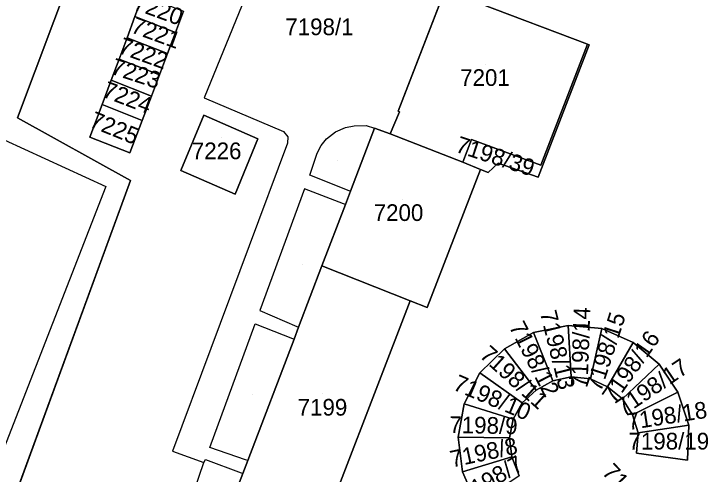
# Model space of a CAD drawing. Extents: x -266199 to -261993, y -1239047 to -1235108.
# Drawn here: x -263650.7 to -263567.5, y -1236600.9 to -1236545.7 of the extents above; entities that cross this region are included whole.
import ezdxf

# ---------------------------------------------------------------- set-up
doc = ezdxf.new("R2010")
doc.units = 0
for name, color, linetype in [('body_kn', 7, 'Continuous'), ('kladpar_druhypozemkov', 7, 'Continuous'), ('kladpar_hranice', 7, 'Continuous'), ('kladpar_parcelnecisla', 7, 'Continuous'), ('kladpar_plochy', 7, 'Continuous'), ('zappar_hrandruhpozemk', 7, 'Continuous')]:
    doc.layers.add(name, color=color, linetype=linetype)

msp = doc.modelspace()

# ---------------------------------------------------------------- linework, layer by layer
at = {"layer": 'body_kn'}
for p, q in [((-263636.19, -1236546.03), (-263636.19, -1236546.03)), ((-263636.19, -1236546.03), (-263636.19, -1236546.03)), ((-263631.33, -1236547.93), (-263631.33, -1236547.93)), ((-263637.14, -1236548.59), (-263637.14, -1236548.59)), ((-263637.14, -1236548.59), (-263637.14, -1236548.59)), ((-263581.95, -1236549.35), (-263581.95, -1236549.35)), ((-263581.74, -1236549.43), (-263581.74, -1236549.43)), ((-263581.74, -1236549.43), (-263581.74, -1236549.43)), ((-263632.29, -1236550.48), (-263632.29, -1236550.48)), ((-263638.09, -1236551.13), (-263638.09, -1236551.13)), ((-263638.09, -1236551.13), (-263638.09, -1236551.13)), ((-263633.26, -1236553.03), (-263633.26, -1236553.03)), ((-263639.04, -1236553.68), (-263639.04, -1236553.68)), ((-263639.04, -1236553.68), (-263639.04, -1236553.68)), ((-263634.22, -1236555.58), (-263634.22, -1236555.58)), ((-263627.88, -1236555.78), (-263627.88, -1236555.78)), ((-263640.13, -1236556.58), (-263640.13, -1236556.58)), ((-263640.13, -1236556.58), (-263640.13, -1236556.58)), ((-263627.93, -1236557.85), (-263627.93, -1236557.85)), ((-263604.64, -1236557.36), (-263604.64, -1236557.36)), ((-263604.49, -1236557.45), (-263604.49, -1236557.45)), ((-263650.28, -1236558.18), (-263650.28, -1236558.18)), ((-263635.32, -1236558.48), (-263635.32, -1236558.48)), ((-263610.96, -1236559.35), (-263610.96, -1236559.35)), ((-263609.94, -1236559.12), (-263609.94, -1236559.12)), ((-263608.5, -1236559.11), (-263608.5, -1236559.11)), ((-263607.48, -1236559.42), (-263607.48, -1236559.42)), ((-263641.58, -1236560.48), (-263641.58, -1236560.48)), ((-263618.39, -1236559.81), (-263618.39, -1236559.81)), ((-263617.89, -1236560.44), (-263617.89, -1236560.44)), ((-263612.14, -1236559.84), (-263612.14, -1236559.84)), ((-263605.62, -1236560.1), (-263605.62, -1236560.1)), ((-263605.62, -1236560.1), (-263605.62, -1236560.1)), ((-263621.47, -1236560.67), (-263621.47, -1236560.67)), ((-263617.92, -1236561.19), (-263617.92, -1236561.19)), ((-263613.25, -1236560.67), (-263613.25, -1236560.67)), ((-263595.86, -1236560.77), (-263595.86, -1236560.77)), ((-263613.87, -1236561.5), (-263613.87, -1236561.5)), ((-263636.8, -1236562.38), (-263636.8, -1236562.38)), ((-263636.8, -1236562.38), (-263636.8, -1236562.38)), ((-263614.37, -1236562.42), (-263614.37, -1236562.42)), ((-263596.88, -1236563.5), (-263596.88, -1236563.5)), ((-263592.67, -1236563.6), (-263592.67, -1236563.6)), ((-263587.56, -1236563.83), (-263587.56, -1236563.83)), ((-263630.68, -1236564.47), (-263630.68, -1236564.47)), ((-263630.68, -1236564.47), (-263630.68, -1236564.47)), ((-263594.77, -1236564.35), (-263594.77, -1236564.35)), ((-263593.85, -1236564.72), (-263593.85, -1236564.72)), ((-263615.22, -1236565.04), (-263615.22, -1236565.04)), ((-263587.88, -1236565.27), (-263587.88, -1236565.27)), ((-263639.69, -1236566.39), (-263639.69, -1236566.39)), ((-263636.73, -1236565.67), (-263636.73, -1236565.67)), ((-263615.88, -1236566.66), (-263615.88, -1236566.66)), ((-263610.52, -1236566.9), (-263610.52, -1236566.9)), ((-263610.36, -1236566.96), (-263610.36, -1236566.96)), ((-263610.36, -1236566.96), (-263610.36, -1236566.96)), ((-263624.19, -1236567.31), (-263624.19, -1236567.31)), ((-263611.2, -1236568.48), (-263611.2, -1236568.48)), ((-263610.97, -1236568.57), (-263610.97, -1236568.57)), ((-263610.97, -1236568.57), (-263610.97, -1236568.57)), ((-263613.78, -1236575.91), (-263613.78, -1236575.91)), ((-263613.78, -1236575.91), (-263613.78, -1236575.91)), ((-263603.22, -1236580.08), (-263603.22, -1236580.08)), ((-263621.23, -1236581.24), (-263621.23, -1236581.24)), ((-263601.17, -1236580.89), (-263601.17, -1236580.89)), ((-263621.8, -1236582.87), (-263621.8, -1236582.87)), ((-263616.81, -1236583.17), (-263616.81, -1236583.17)), ((-263616.59, -1236583.27), (-263616.59, -1236583.27)), ((-263584.28, -1236583.07), (-263584.28, -1236583.07)), ((-263584.28, -1236583.07), (-263584.28, -1236583.07)), ((-263580.23, -1236583.43), (-263580.23, -1236583.43)), ((-263580.23, -1236583.43), (-263580.23, -1236583.43)), ((-263617.3, -1236584.62), (-263617.3, -1236584.62)), ((-263617.13, -1236584.69), (-263617.13, -1236584.69)), ((-263588.43, -1236583.9), (-263588.43, -1236583.9)), ((-263588.43, -1236583.9), (-263588.43, -1236583.9)), ((-263576.49, -1236585.1), (-263576.49, -1236585.1)), ((-263576.49, -1236585.1), (-263576.49, -1236585.1)), ((-263591.9, -1236585.85), (-263591.9, -1236585.85)), ((-263591.9, -1236585.85), (-263591.9, -1236585.85)), ((-263573.37, -1236587.68), (-263573.37, -1236587.68)), ((-263573.37, -1236587.68), (-263573.37, -1236587.68)), ((-263594.85, -1236588.72), (-263594.85, -1236588.72)), ((-263594.85, -1236588.72), (-263594.85, -1236588.72)), ((-263586.11, -1236589.69), (-263586.11, -1236589.69)), ((-263583.91, -1236589.21), (-263583.91, -1236589.21)), ((-263581.59, -1236589.43), (-263581.59, -1236589.43)), ((-263579.58, -1236590.4), (-263579.58, -1236590.4)), ((-263588.13, -1236590.81), (-263588.13, -1236590.81)), ((-263571.12, -1236591.03), (-263571.12, -1236591.03)), ((-263571.12, -1236591.03), (-263571.12, -1236591.03)), ((-263577.76, -1236591.82), (-263577.76, -1236591.82)), ((-263596.72, -1236592.44), (-263596.72, -1236592.44)), ((-263596.72, -1236592.44), (-263596.72, -1236592.44)), ((-263589.78, -1236592.31), (-263589.78, -1236592.31)), ((-263576.58, -1236593.77), (-263576.58, -1236593.77)), ((-263590.88, -1236594.26), (-263590.88, -1236594.26)), ((-263569.82, -1236595), (-263569.82, -1236595)), ((-263569.82, -1236595), (-263569.82, -1236595)), ((-263575.88, -1236595.93), (-263575.88, -1236595.93)), ((-263597.46, -1236596.43), (-263597.46, -1236596.43)), ((-263597.46, -1236596.43), (-263597.46, -1236596.43)), ((-263591.29, -1236596.53), (-263591.29, -1236596.53)), ((-263627.2, -1236597.66), (-263627.2, -1236597.66)), ((-263631.68, -1236598.1), (-263631.68, -1236598.1)), ((-263591.01, -1236598.78), (-263591.01, -1236598.78)), ((-263576.07, -1236598.34), (-263576.07, -1236598.34)), ((-263627.93, -1236599.46), (-263627.93, -1236599.46)), ((-263627.93, -1236599.46), (-263627.93, -1236599.46)), ((-263627.73, -1236599.12), (-263627.73, -1236599.12)), ((-263622.93, -1236599.13), (-263622.93, -1236599.13)), ((-263622.68, -1236599.22), (-263622.68, -1236599.22)), ((-263622.68, -1236599.22), (-263622.68, -1236599.22)), ((-263569.99, -1236599.2), (-263569.99, -1236599.2)), ((-263623.48, -1236600.69), (-263623.48, -1236600.69)), ((-263623.27, -1236600.77), (-263623.27, -1236600.77)), ((-263596.93, -1236600.58), (-263596.93, -1236600.58)), ((-263596.93, -1236600.58), (-263596.93, -1236600.58))]:
    msp.add_line(p, q, dxfattribs=at)
at = {"layer": 'kladpar_druhypozemkov'}
for p, q in [((-263614.55, -1236546.58), (-263614.55, -1236546.58)), ((-263633.96, -1236547.37), (-263633.96, -1236547.37)), ((-263635, -1236550.08), (-263635, -1236550.08)), ((-263594.16, -1236551.75), (-263594.16, -1236551.75)), ((-263636.03, -1236552.55), (-263636.03, -1236552.55)), ((-263636.83, -1236555.03), (-263636.83, -1236555.03)), ((-263638.02, -1236558.22), (-263638.02, -1236558.22)), ((-263625.85, -1236560.53), (-263625.85, -1236560.53)), ((-263593.27, -1236562.18), (-263593.27, -1236562.18)), ((-263611.94, -1236563.27), (-263611.94, -1236563.27)), ((-263604.08, -1236567.93), (-263604.08, -1236567.93)), ((-263616.16, -1236575.71), (-263616.16, -1236575.71)), ((-263584.8, -1236586.13), (-263584.8, -1236586.13)), ((-263583.53, -1236586.09), (-263583.53, -1236586.09)), ((-263580.49, -1236586.33), (-263580.49, -1236586.33)), ((-263587.85, -1236587.12), (-263587.85, -1236587.12)), ((-263577.52, -1236587.64), (-263577.52, -1236587.64)), ((-263590.69, -1236588.43), (-263590.69, -1236588.43)), ((-263575.07, -1236589.82), (-263575.07, -1236589.82)), ((-263622.16, -1236591.27), (-263622.16, -1236591.27)), ((-263613.75, -1236591.25), (-263613.75, -1236591.25)), ((-263592.83, -1236591.05), (-263592.83, -1236591.05)), ((-263573.33, -1236593.27), (-263573.33, -1236593.27)), ((-263593.82, -1236594.06), (-263593.82, -1236594.06)), ((-263572.86, -1236596.2), (-263572.86, -1236596.2)), ((-263594.33, -1236597.35), (-263594.33, -1236597.35)), ((-263593.7, -1236600.67), (-263593.7, -1236600.67))]:
    msp.add_line(p, q, dxfattribs=at)
at = {"layer": 'kladpar_hranice'}
for points in [[(-263745.77, -1236505), (-263720.79, -1236469.94), (-263655, -1236473.5), (-263653.26, -1236475.65), (-263656.07, -1236479.6), (-263655.84, -1236479.78), (-263652.12, -1236482.01), (-263651.91, -1236482.11), (-263647.44, -1236475.73), (-263645.5, -1236474.26), (-263626.44, -1236475.66), (-263626.33, -1236476.45), (-263628.77, -1236485.94), (-263628.88, -1236488.15), (-263626.15, -1236491.73), (-263625.65, -1236494.26), (-263634.41, -1236515.37), (-263635.09, -1236517.76), (-263650.28, -1236558.18), (-263636.73, -1236565.67), (-263652.65, -1236609.13)], [(-263652.65, -1236609.13), (-263636.73, -1236565.67), (-263650.28, -1236558.18), (-263635.09, -1236517.76), (-263634.41, -1236515.37), (-263625.65, -1236494.26), (-263626.15, -1236491.73), (-263628.88, -1236488.15), (-263628.77, -1236485.94), (-263626.33, -1236476.45), (-263626.44, -1236475.66), (-263645.5, -1236474.26)], [(-263599.57, -1236539.73), (-263600.52, -1236542.37), (-263599.05, -1236542.88), (-263604.64, -1236557.36), (-263604.49, -1236557.45), (-263605.62, -1236560.1), (-263607.48, -1236559.42), (-263610.36, -1236566.96), (-263610.97, -1236568.57), (-263613.78, -1236575.91), (-263616.59, -1236583.27), (-263617.13, -1236584.69), (-263622.68, -1236599.22), (-263623.27, -1236600.77), (-263626.16, -1236608.34)], [(-263605.62, -1236560.1), (-263604.49, -1236557.45), (-263604.64, -1236557.36), (-263599.05, -1236542.88), (-263594.86, -1236544.47), (-263581.95, -1236549.35), (-263587.56, -1236563.83), (-263595.86, -1236560.77), (-263596.88, -1236563.5), (-263605.62, -1236560.1)], [(-263635.24, -1236543.48), (-263636.19, -1236546.03), (-263637.14, -1236548.59), (-263638.09, -1236551.13), (-263639.04, -1236553.68), (-263640.13, -1236556.58), (-263641.58, -1236560.48), (-263636.8, -1236562.38), (-263635.32, -1236558.48), (-263634.22, -1236555.58), (-263633.26, -1236553.03), (-263632.29, -1236550.48), (-263631.33, -1236547.93), (-263630.37, -1236545.41)], [(-263636.19, -1236546.03), (-263635.24, -1236543.48), (-263630.37, -1236545.41), (-263631.33, -1236547.93), (-263636.19, -1236546.03)], [(-263615.63, -1236612.35), (-263603.22, -1236580.08), (-263601.17, -1236580.89), (-263594.77, -1236564.35), (-263593.85, -1236564.72), (-263592.67, -1236563.6), (-263587.88, -1236565.27), (-263581.74, -1236549.43), (-263581.95, -1236549.35), (-263594.86, -1236544.47)], [(-263637.14, -1236548.59), (-263636.19, -1236546.03), (-263631.33, -1236547.93), (-263632.29, -1236550.48), (-263637.14, -1236548.59)], [(-263638.09, -1236551.13), (-263637.14, -1236548.59), (-263632.29, -1236550.48), (-263633.26, -1236553.03), (-263638.09, -1236551.13)], [(-263581.74, -1236549.43), (-263587.88, -1236565.27), (-263592.67, -1236563.6), (-263593.85, -1236564.72), (-263594.77, -1236564.35), (-263596.88, -1236563.5), (-263595.86, -1236560.77), (-263587.56, -1236563.83), (-263581.95, -1236549.35), (-263581.74, -1236549.43)], [(-263639.04, -1236553.68), (-263638.09, -1236551.13), (-263633.26, -1236553.03), (-263634.22, -1236555.58), (-263639.04, -1236553.68)], [(-263640.13, -1236556.58), (-263639.04, -1236553.68), (-263634.22, -1236555.58), (-263635.32, -1236558.48), (-263640.13, -1236556.58)], [(-263636.8, -1236562.38), (-263641.58, -1236560.48), (-263640.13, -1236556.58), (-263635.32, -1236558.48), (-263636.8, -1236562.38)], [(-263630.68, -1236564.47), (-263627.93, -1236557.85), (-263621.47, -1236560.67), (-263624.19, -1236567.31), (-263630.68, -1236564.47)], [(-263627.93, -1236557.85), (-263630.68, -1236564.47), (-263624.19, -1236567.31), (-263621.47, -1236560.67), (-263627.93, -1236557.85)], [(-263613.78, -1236575.91), (-263610.97, -1236568.57), (-263610.36, -1236566.96), (-263607.48, -1236559.42), (-263605.62, -1236560.1), (-263596.88, -1236563.5), (-263594.77, -1236564.35), (-263601.17, -1236580.89), (-263603.22, -1236580.08), (-263613.78, -1236575.91)], [(-263626.16, -1236608.34), (-263623.27, -1236600.77), (-263622.68, -1236599.22), (-263617.13, -1236584.69), (-263616.59, -1236583.27), (-263613.78, -1236575.91), (-263603.22, -1236580.08), (-263615.63, -1236612.35), (-263626.16, -1236608.34)], [(-263569.99, -1236599.2), (-263569.82, -1236595), (-263571.12, -1236591.03), (-263573.37, -1236587.68), (-263576.49, -1236585.1), (-263580.23, -1236583.43), (-263584.28, -1236583.07), (-263588.43, -1236583.9), (-263591.9, -1236585.85), (-263594.85, -1236588.72), (-263596.72, -1236592.44), (-263597.46, -1236596.43), (-263596.93, -1236600.58), (-263595.24, -1236604.51)], [(-263588.43, -1236583.9), (-263584.28, -1236583.07), (-263583.91, -1236589.21), (-263586.11, -1236589.69), (-263588.43, -1236583.9)], [(-263584.28, -1236583.07), (-263580.23, -1236583.43), (-263581.59, -1236589.43), (-263583.91, -1236589.21), (-263584.28, -1236583.07)], [(-263580.23, -1236583.43), (-263576.49, -1236585.1), (-263579.58, -1236590.4), (-263581.59, -1236589.43), (-263580.23, -1236583.43)], [(-263591.9, -1236585.85), (-263588.43, -1236583.9), (-263586.11, -1236589.69), (-263588.13, -1236590.81), (-263591.9, -1236585.85)], [(-263576.49, -1236585.1), (-263573.37, -1236587.68), (-263577.76, -1236591.82), (-263579.58, -1236590.4), (-263576.49, -1236585.1)], [(-263594.85, -1236588.72), (-263591.9, -1236585.85), (-263588.13, -1236590.81), (-263589.78, -1236592.31), (-263594.85, -1236588.72)], [(-263573.37, -1236587.68), (-263571.12, -1236591.03), (-263576.58, -1236593.77), (-263577.76, -1236591.82), (-263573.37, -1236587.68)], [(-263596.72, -1236592.44), (-263594.85, -1236588.72), (-263589.78, -1236592.31), (-263590.88, -1236594.26), (-263596.72, -1236592.44)], [(-263590.13, -1236601.07), (-263591.01, -1236598.78), (-263591.29, -1236596.53), (-263590.88, -1236594.26), (-263589.78, -1236592.31), (-263588.13, -1236590.81), (-263586.11, -1236589.69), (-263583.91, -1236589.21), (-263581.59, -1236589.43), (-263579.58, -1236590.4), (-263577.76, -1236591.82), (-263576.58, -1236593.77), (-263575.88, -1236595.93), (-263576.07, -1236598.34), (-263569.99, -1236599.2)], [(-263571.12, -1236591.03), (-263569.82, -1236595), (-263575.88, -1236595.93), (-263576.58, -1236593.77), (-263571.12, -1236591.03)], [(-263597.46, -1236596.43), (-263596.72, -1236592.44), (-263590.88, -1236594.26), (-263591.29, -1236596.53), (-263597.46, -1236596.43)], [(-263569.82, -1236595), (-263569.99, -1236599.2), (-263576.07, -1236598.34), (-263575.88, -1236595.93), (-263569.82, -1236595)], [(-263596.93, -1236600.58), (-263597.46, -1236596.43), (-263591.29, -1236596.53), (-263591.01, -1236598.78), (-263596.93, -1236600.58)], [(-263595.24, -1236604.51), (-263596.93, -1236600.58), (-263591.01, -1236598.78), (-263590.13, -1236601.07), (-263595.24, -1236604.51)]]:
    msp.add_lwpolyline(points, dxfattribs=at)
at = {"layer": 'kladpar_plochy'}
for p, q in [((-263650.28, -1236558.18), (-263635.09, -1236517.76)), ((-263599.05, -1236542.88), (-263604.64, -1236557.36)), ((-263635.24, -1236543.48), (-263636.19, -1236546.03)), ((-263581.95, -1236549.35), (-263594.86, -1236544.47)), ((-263631.33, -1236547.93), (-263630.37, -1236545.41)), ((-263636.19, -1236546.03), (-263637.14, -1236548.59)), ((-263632.29, -1236550.48), (-263631.33, -1236547.93)), ((-263637.14, -1236548.59), (-263638.09, -1236551.13)), ((-263587.88, -1236565.27), (-263581.74, -1236549.43)), ((-263581.74, -1236549.43), (-263581.95, -1236549.35)), ((-263633.26, -1236553.03), (-263632.29, -1236550.48)), ((-263638.09, -1236551.13), (-263639.04, -1236553.68)), ((-263634.22, -1236555.58), (-263633.26, -1236553.03)), ((-263639.04, -1236553.68), (-263640.13, -1236556.58)), ((-263635.32, -1236558.48), (-263634.22, -1236555.58)), ((-263640.13, -1236556.58), (-263641.58, -1236560.48)), ((-263627.93, -1236557.85), (-263630.68, -1236564.47)), ((-263621.47, -1236560.67), (-263627.93, -1236557.85)), ((-263604.49, -1236557.45), (-263605.62, -1236560.1)), ((-263604.64, -1236557.36), (-263604.49, -1236557.45)), ((-263636.73, -1236565.67), (-263650.28, -1236558.18)), ((-263636.8, -1236562.38), (-263635.32, -1236558.48)), ((-263607.48, -1236559.42), (-263610.36, -1236566.96)), ((-263605.62, -1236560.1), (-263607.48, -1236559.42)), ((-263641.58, -1236560.48), (-263636.8, -1236562.38)), ((-263624.19, -1236567.31), (-263621.47, -1236560.67)), ((-263593.85, -1236564.72), (-263592.67, -1236563.6)), ((-263592.67, -1236563.6), (-263587.88, -1236565.27)), ((-263630.68, -1236564.47), (-263624.19, -1236567.31)), ((-263601.17, -1236580.89), (-263594.77, -1236564.35)), ((-263594.77, -1236564.35), (-263593.85, -1236564.72)), ((-263652.65, -1236609.13), (-263636.73, -1236565.67)), ((-263610.36, -1236566.96), (-263610.97, -1236568.57)), ((-263610.97, -1236568.57), (-263613.78, -1236575.91)), ((-263613.78, -1236575.91), (-263616.59, -1236583.27)), ((-263615.63, -1236612.35), (-263603.22, -1236580.08)), ((-263603.22, -1236580.08), (-263601.17, -1236580.89)), ((-263616.59, -1236583.27), (-263617.13, -1236584.69)), ((-263584.28, -1236583.07), (-263588.43, -1236583.9)), ((-263580.23, -1236583.43), (-263584.28, -1236583.07)), ((-263576.49, -1236585.1), (-263580.23, -1236583.43)), ((-263617.13, -1236584.69), (-263622.68, -1236599.22)), ((-263588.43, -1236583.9), (-263591.9, -1236585.85)), ((-263573.37, -1236587.68), (-263576.49, -1236585.1)), ((-263591.9, -1236585.85), (-263594.85, -1236588.72)), ((-263571.12, -1236591.03), (-263573.37, -1236587.68)), ((-263594.85, -1236588.72), (-263596.72, -1236592.44)), ((-263588.13, -1236590.81), (-263586.11, -1236589.69)), ((-263586.11, -1236589.69), (-263583.91, -1236589.21)), ((-263583.91, -1236589.21), (-263581.59, -1236589.43)), ((-263581.59, -1236589.43), (-263579.58, -1236590.4)), ((-263579.58, -1236590.4), (-263577.76, -1236591.82)), ((-263589.78, -1236592.31), (-263588.13, -1236590.81)), ((-263569.82, -1236595), (-263571.12, -1236591.03)), ((-263577.76, -1236591.82), (-263576.58, -1236593.77)), ((-263596.72, -1236592.44), (-263597.46, -1236596.43)), ((-263590.88, -1236594.26), (-263589.78, -1236592.31)), ((-263576.58, -1236593.77), (-263575.88, -1236595.93)), ((-263591.29, -1236596.53), (-263590.88, -1236594.26)), ((-263569.99, -1236599.2), (-263569.82, -1236595)), ((-263575.88, -1236595.93), (-263576.07, -1236598.34)), ((-263597.46, -1236596.43), (-263596.93, -1236600.58)), ((-263591.01, -1236598.78), (-263591.29, -1236596.53)), ((-263590.13, -1236601.07), (-263591.01, -1236598.78)), ((-263576.07, -1236598.34), (-263569.99, -1236599.2)), ((-263622.68, -1236599.22), (-263623.27, -1236600.77)), ((-263623.27, -1236600.77), (-263626.16, -1236608.34)), ((-263596.93, -1236600.58), (-263595.24, -1236604.51))]:
    msp.add_line(p, q, dxfattribs=at)
msp.add_lwpolyline([(-263745.77, -1236505), (-263720.79, -1236469.94), (-263655, -1236473.5), (-263653.26, -1236475.65), (-263656.07, -1236479.6), (-263655.84, -1236479.78), (-263652.12, -1236482.01), (-263651.91, -1236482.11), (-263647.44, -1236475.73), (-263645.5, -1236474.26), (-263626.44, -1236475.66), (-263626.33, -1236476.45), (-263628.77, -1236485.94), (-263628.88, -1236488.15), (-263626.15, -1236491.73), (-263625.65, -1236494.26), (-263634.41, -1236515.37), (-263635.09, -1236517.76), (-263650.28, -1236558.18), (-263636.73, -1236565.67), (-263652.65, -1236609.13)], dxfattribs=at)
for points in [[(-263605.62, -1236560.1), (-263604.49, -1236557.45), (-263604.64, -1236557.36), (-263599.05, -1236542.88), (-263594.86, -1236544.47), (-263581.95, -1236549.35), (-263587.56, -1236563.83), (-263595.86, -1236560.77), (-263596.88, -1236563.5)], [(-263636.19, -1236546.03), (-263635.24, -1236543.48), (-263630.37, -1236545.41), (-263631.33, -1236547.93)], [(-263637.14, -1236548.59), (-263636.19, -1236546.03), (-263631.33, -1236547.93), (-263632.29, -1236550.48)], [(-263638.09, -1236551.13), (-263637.14, -1236548.59), (-263632.29, -1236550.48), (-263633.26, -1236553.03)], [(-263581.74, -1236549.43), (-263587.88, -1236565.27), (-263592.67, -1236563.6), (-263593.85, -1236564.72), (-263594.77, -1236564.35), (-263596.88, -1236563.5), (-263595.86, -1236560.77), (-263587.56, -1236563.83), (-263581.95, -1236549.35)], [(-263639.04, -1236553.68), (-263638.09, -1236551.13), (-263633.26, -1236553.03), (-263634.22, -1236555.58)], [(-263640.13, -1236556.58), (-263639.04, -1236553.68), (-263634.22, -1236555.58), (-263635.32, -1236558.48)], [(-263636.8, -1236562.38), (-263641.58, -1236560.48), (-263640.13, -1236556.58), (-263635.32, -1236558.48)], [(-263630.68, -1236564.47), (-263627.93, -1236557.85), (-263621.47, -1236560.67), (-263624.19, -1236567.31)], [(-263613.78, -1236575.91), (-263610.97, -1236568.57), (-263610.36, -1236566.96), (-263607.48, -1236559.42), (-263605.62, -1236560.1), (-263596.88, -1236563.5), (-263594.77, -1236564.35), (-263601.17, -1236580.89), (-263603.22, -1236580.08)], [(-263626.16, -1236608.34), (-263623.27, -1236600.77), (-263622.68, -1236599.22), (-263617.13, -1236584.69), (-263616.59, -1236583.27), (-263613.78, -1236575.91), (-263603.22, -1236580.08), (-263615.63, -1236612.35)], [(-263588.43, -1236583.9), (-263584.28, -1236583.07), (-263583.91, -1236589.21), (-263586.11, -1236589.69)], [(-263584.28, -1236583.07), (-263580.23, -1236583.43), (-263581.59, -1236589.43), (-263583.91, -1236589.21)], [(-263580.23, -1236583.43), (-263576.49, -1236585.1), (-263579.58, -1236590.4), (-263581.59, -1236589.43)], [(-263591.9, -1236585.85), (-263588.43, -1236583.9), (-263586.11, -1236589.69), (-263588.13, -1236590.81)], [(-263576.49, -1236585.1), (-263573.37, -1236587.68), (-263577.76, -1236591.82), (-263579.58, -1236590.4)], [(-263594.85, -1236588.72), (-263591.9, -1236585.85), (-263588.13, -1236590.81), (-263589.78, -1236592.31)], [(-263573.37, -1236587.68), (-263571.12, -1236591.03), (-263576.58, -1236593.77), (-263577.76, -1236591.82)], [(-263596.72, -1236592.44), (-263594.85, -1236588.72), (-263589.78, -1236592.31), (-263590.88, -1236594.26)], [(-263571.12, -1236591.03), (-263569.82, -1236595), (-263575.88, -1236595.93), (-263576.58, -1236593.77)], [(-263597.46, -1236596.43), (-263596.72, -1236592.44), (-263590.88, -1236594.26), (-263591.29, -1236596.53)], [(-263569.82, -1236595), (-263569.99, -1236599.2), (-263576.07, -1236598.34), (-263575.88, -1236595.93)], [(-263596.93, -1236600.58), (-263597.46, -1236596.43), (-263591.29, -1236596.53), (-263591.01, -1236598.78)], [(-263595.24, -1236604.51), (-263596.93, -1236600.58), (-263591.01, -1236598.78), (-263590.13, -1236601.07)]]:
    msp.add_lwpolyline(points, close=True, dxfattribs=at)
at = {"layer": 'zappar_hrandruhpozemk'}
for p, q in [((-263620.77, -1236538.22), (-263627.88, -1236555.78)), ((-263612.14, -1236559.84), (-263610.96, -1236559.35)), ((-263617.92, -1236561.19), (-263631.68, -1236598.1)), ((-263615.88, -1236566.66), (-263621.23, -1236581.24)), ((-263627.2, -1236597.66), (-263621.8, -1236582.87)), ((-263631.68, -1236598.1), (-263627.93, -1236599.46)), ((-263630.42, -1236606.66), (-263627.93, -1236599.46))]:
    msp.add_line(p, q, dxfattribs=at)
for points in [[(-263627.88, -1236555.78), (-263618.39, -1236559.81), (-263617.89, -1236560.44), (-263617.92, -1236561.19)], [(-263659.2, -1236557.44), (-263639.69, -1236566.39), (-263654.54, -1236604.46), (-263674.38, -1236596.44)], [(-263610.96, -1236559.35), (-263609.94, -1236559.12), (-263608.5, -1236559.11), (-263607.48, -1236559.42)], [(-263610.36, -1236566.96), (-263610.52, -1236566.9), (-263615.22, -1236565.04), (-263614.37, -1236562.42), (-263613.87, -1236561.5), (-263613.25, -1236560.67), (-263612.14, -1236559.84)], [(-263610.97, -1236568.57), (-263611.2, -1236568.48), (-263615.88, -1236566.66)], [(-263621.23, -1236581.24), (-263616.81, -1236583.17), (-263616.59, -1236583.27)], [(-263621.8, -1236582.87), (-263617.3, -1236584.62), (-263617.13, -1236584.69)], [(-263622.68, -1236599.22), (-263622.93, -1236599.13), (-263627.2, -1236597.66)], [(-263627.93, -1236599.46), (-263627.73, -1236599.12), (-263623.48, -1236600.69), (-263623.27, -1236600.77)]]:
    msp.add_lwpolyline(points, dxfattribs=at)

# ---------------------------------------------------------------- texts
at = {"layer": 'kladpar_parcelnecisla'}
for s, rotation, p in [('7220', 340, (-263636.502, -1236545.112)), ('7221', 340, (-263636.798, -1236547.903)), ('7222', 340, (-263638.304, -1236550.363)), ('7223', 342, (-263639.194, -1236552.879)), ('7224', 339, (-263640.209, -1236555.604)), ('7225', 338, (-263641.766, -1236559.194)), ('7198/39', 342, (-263597.896, -1236562.222)), ('7198/13', 284, (-263587.673, -1236581.51)), ('7198/14', 88, (-263581.949, -1236590.548)), ('7198/15', 72, (-263580.337, -1236591.081)), ('7198/12', 297, (-263591.401, -1236583.197)), ('7198/16', 55, (-263578.719, -1236592.517)), ('7198/11', 318, (-263595.001, -1236586.768)), ('7198/17', 34, (-263577.683, -1236593.951)), ('7198/10', 337, (-263598.202, -1236590.702)), ('7198/18', 9, (-263577.054, -1236595.606)), ('7198/9', 359, (-263598.531, -1236595.933)), ('7198/19', 360, (-263577.046, -1236597.91)), ('7198/8', 12, (-263598.203, -1236600.083)), ('7198/7', 30, (-263596.531, -1236604.335)), ('7198/20', 313, (-263580.323, -1236600.737))]:
    msp.add_text(s, height=2, rotation=rotation, dxfattribs=at).set_placement(p)
for s, p in [('7198/1', (-263618.175, -1236548.27)), ('7201', (-263597.221, -1236554.35)), ('7226', (-263629.376, -1236563.13)), ('7200', (-263607.582, -1236570.53)), ('7199', (-263616.693, -1236593.85))]:
    msp.add_text(s, height=2, dxfattribs=at).set_placement(p)

doc.saveas('drawing.dxf')
